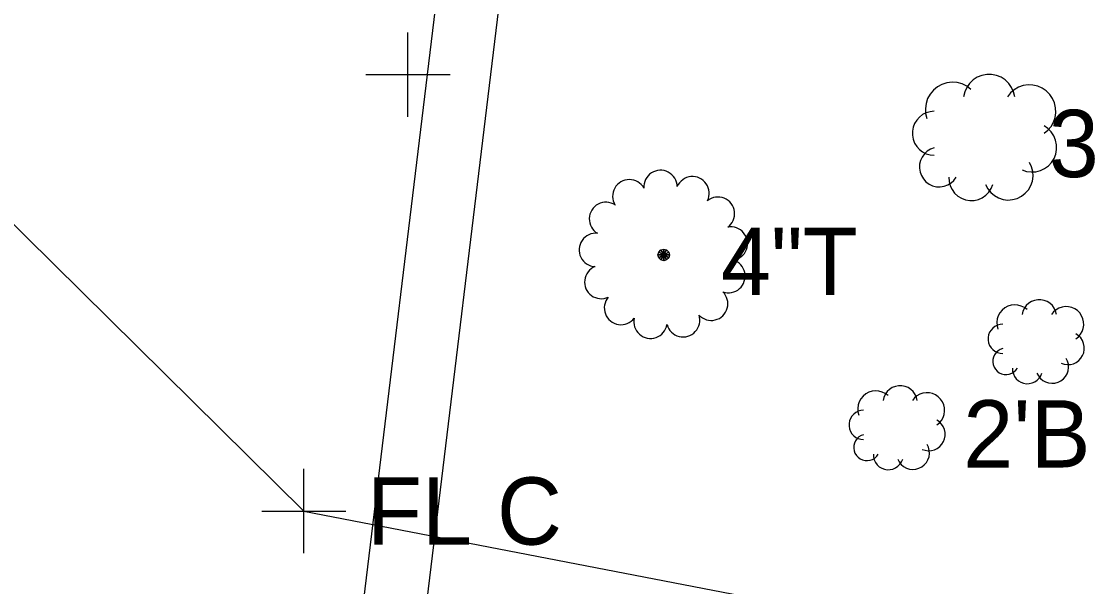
# Model space of a CAD drawing. Extents: x 1363693 to 1365209, y 422201 to 424153.
# Drawn here: x 1364097.78 to 1364123.23, y 423071.76 to 423085.2 of the extents above; entities that cross this region are included whole.
import ezdxf

# ---------------------------------------------------------------- set-up
doc = ezdxf.new("R2010")
doc.units = 0
for name, color, linetype in [('DR_X_Storm_Sewer', 7, 'Continuous'), ('RD_X_Fence', 7, 'Continuous'), ('SV_X_Original_Ground', 7, 'Continuous'), ('SV_X_Shot_Marker', 7, 'Continuous'), ('VG_X_Cells', 7, 'Continuous'), ('VG_X_Text', 7, 'Continuous')]:
    doc.layers.add(name, color=color, linetype=linetype)

msp = doc.modelspace()

# ---------------------------------------------------------------- linework, layer by layer
at = {"layer": 'DR_X_Storm_Sewer'}
for p, q in [((1364115.513, 423150.665), (1364102.268, 423041.317)), ((1364116.999, 423150.458), (1364103.754, 423041.11))]:
    msp.add_line(p, q, dxfattribs=at)
at = {"layer": 'RD_X_Fence'}
for p, q in [((1364089.15, 423088.696), (1364104.502, 423073.553)), ((1364104.502, 423073.553), (1364139.117, 423066.868))]:
    msp.add_line(p, q, dxfattribs=at)
at = {"layer": 'SV_X_Original_Ground'}
for p, q in [((1364106.977, 423082.932), (1364106.977, 423084.932)), ((1364105.977, 423083.932), (1364107.977, 423083.932))]:
    msp.add_line(p, q, dxfattribs=at)
at = {"layer": 'SV_X_Shot_Marker'}
for p, q in [((1364104.502, 423072.553), (1364104.502, 423074.553)), ((1364103.502, 423073.553), (1364105.502, 423073.553))]:
    msp.add_line(p, q, dxfattribs=at)
at = {"layer": 'VG_X_Cells'}
for points in [[(1364121.407, 423083.408), (1364121.38, 423083.522), (1364121.331, 423083.629), (1364121.263, 423083.724), (1364121.179, 423083.805), (1364121.08, 423083.868), (1364120.971, 423083.912), (1364120.856, 423083.934), (1364120.739, 423083.934), (1364120.624, 423083.912), (1364120.515, 423083.868), (1364120.417, 423083.805), (1364120.332, 423083.724), (1364120.264, 423083.629), (1364120.216, 423083.522), (1364120.188, 423083.408)], [(1364120.362, 423083.582), (1364120.264, 423083.656), (1364120.154, 423083.71), (1364120.036, 423083.742), (1364119.914, 423083.751), (1364119.792, 423083.737), (1364119.676, 423083.7), (1364119.568, 423083.642), (1364119.473, 423083.565), (1364119.394, 423083.471), (1364119.334, 423083.364), (1364119.296, 423083.248), (1364119.28, 423083.127), (1364119.287, 423083.004), (1364119.317, 423082.886)], [(1364122.104, 423082.538), (1364122.195, 423082.611), (1364122.27, 423082.7), (1364122.328, 423082.801), (1364122.366, 423082.912), (1364122.383, 423083.027), (1364122.378, 423083.144), (1364122.352, 423083.258), (1364122.305, 423083.364), (1364122.239, 423083.461), (1364122.156, 423083.543), (1364122.06, 423083.609), (1364121.953, 423083.656), (1364121.839, 423083.682), (1364121.723, 423083.687), (1364121.607, 423083.67), (1364121.497, 423083.632), (1364121.396, 423083.574), (1364121.307, 423083.499), (1364121.233, 423083.408)], [(1364119.492, 423083.06), (1364119.395, 423083.051), (1364119.303, 423083.025), (1364119.216, 423082.982), (1364119.14, 423082.924), (1364119.075, 423082.852), (1364119.024, 423082.77), (1364118.989, 423082.68), (1364118.971, 423082.586), (1364118.971, 423082.489), (1364118.989, 423082.395), (1364119.024, 423082.305), (1364119.075, 423082.223), (1364119.14, 423082.151), (1364119.216, 423082.093), (1364119.303, 423082.05), (1364119.395, 423082.024), (1364119.492, 423082.015)], [(1364121.581, 423081.667), (1364121.687, 423081.632), (1364121.797, 423081.617), (1364121.908, 423081.624), (1364122.016, 423081.651), (1364122.116, 423081.699), (1364122.206, 423081.764), (1364122.282, 423081.846), (1364122.341, 423081.94), (1364122.381, 423082.044), (1364122.401, 423082.153), (1364122.399, 423082.264), (1364122.377, 423082.373), (1364122.334, 423082.476), (1364122.273, 423082.569), (1364122.195, 423082.648), (1364122.104, 423082.712)], [(1364119.492, 423082.189), (1364119.405, 423082.157), (1364119.326, 423082.11), (1364119.258, 423082.047), (1364119.204, 423081.973), (1364119.165, 423081.889), (1364119.143, 423081.8), (1364119.139, 423081.707), (1364119.153, 423081.616), (1364119.185, 423081.53), (1364119.233, 423081.451), (1364119.295, 423081.383), (1364119.369, 423081.328), (1364119.453, 423081.289), (1364119.542, 423081.267), (1364119.634, 423081.263), (1364119.726, 423081.277), (1364119.812, 423081.308), (1364119.891, 423081.356), (1364119.959, 423081.418), (1364120.014, 423081.493)], [(1364120.711, 423081.318), (1364120.763, 423081.217), (1364120.834, 423081.128), (1364120.921, 423081.054), (1364121.02, 423080.999), (1364121.128, 423080.964), (1364121.242, 423080.95), (1364121.355, 423080.959), (1364121.465, 423080.989), (1364121.567, 423081.04), (1364121.657, 423081.109), (1364121.732, 423081.195), (1364121.789, 423081.294), (1364121.825, 423081.402), (1364121.841, 423081.514), (1364121.834, 423081.628), (1364121.805, 423081.738), (1364121.756, 423081.841)], [(1364119.84, 423081.493), (1364119.846, 423081.39), (1364119.871, 423081.29), (1364119.915, 423081.197), (1364119.976, 423081.115), (1364120.051, 423081.045), (1364120.139, 423080.991), (1364120.235, 423080.955), (1364120.337, 423080.938), (1364120.439, 423080.941), (1364120.54, 423080.964), (1364120.634, 423081.005), (1364120.718, 423081.063), (1364120.79, 423081.137), (1364120.846, 423081.223), (1364120.885, 423081.318)], [(1364121.7, 423078.345), (1364121.635, 423078.394), (1364121.562, 423078.429), (1364121.483, 423078.451), (1364121.401, 423078.457), (1364121.32, 423078.447), (1364121.242, 423078.423), (1364121.171, 423078.384), (1364121.107, 423078.333), (1364121.055, 423078.27), (1364121.015, 423078.199), (1364120.989, 423078.122), (1364120.979, 423078.041), (1364120.984, 423077.959), (1364121.004, 423077.88)], [(1364122.397, 423078.229), (1364122.378, 423078.304), (1364122.346, 423078.375), (1364122.301, 423078.439), (1364122.244, 423078.493), (1364122.179, 423078.535), (1364122.106, 423078.564), (1364122.03, 423078.579), (1364121.951, 423078.579), (1364121.875, 423078.564), (1364121.802, 423078.535), (1364121.737, 423078.493), (1364121.68, 423078.439), (1364121.635, 423078.375), (1364121.602, 423078.304), (1364121.584, 423078.229)], [(1364122.861, 423077.648), (1364122.922, 423077.697), (1364122.972, 423077.756), (1364123.011, 423077.824), (1364123.036, 423077.898), (1364123.047, 423077.974), (1364123.044, 423078.052), (1364123.026, 423078.128), (1364122.995, 423078.199), (1364122.951, 423078.264), (1364122.896, 423078.319), (1364122.832, 423078.362), (1364122.761, 423078.394), (1364122.685, 423078.411), (1364122.607, 423078.414), (1364122.53, 423078.403), (1364122.457, 423078.378), (1364122.389, 423078.339), (1364122.33, 423078.289), (1364122.281, 423078.229)], [(1364121.12, 423077.996), (1364121.056, 423077.99), (1364120.994, 423077.973), (1364120.936, 423077.944), (1364120.885, 423077.905), (1364120.842, 423077.858), (1364120.808, 423077.803), (1364120.785, 423077.743), (1364120.773, 423077.68), (1364120.773, 423077.616), (1364120.785, 423077.553), (1364120.808, 423077.493), (1364120.842, 423077.438), (1364120.885, 423077.391), (1364120.936, 423077.352), (1364120.994, 423077.323), (1364121.056, 423077.306), (1364121.12, 423077.3)], [(1364122.513, 423077.067), (1364122.583, 423077.044), (1364122.657, 423077.034), (1364122.731, 423077.039), (1364122.803, 423077.057), (1364122.87, 423077.089), (1364122.929, 423077.133), (1364122.98, 423077.187), (1364123.019, 423077.25), (1364123.046, 423077.319), (1364123.059, 423077.392), (1364123.058, 423077.466), (1364123.043, 423077.539), (1364123.015, 423077.607), (1364122.974, 423077.669), (1364122.922, 423077.722), (1364122.861, 423077.764)], [(1364121.12, 423077.416), (1364121.062, 423077.395), (1364121.009, 423077.363), (1364120.964, 423077.321), (1364120.928, 423077.271), (1364120.902, 423077.216), (1364120.887, 423077.156), (1364120.885, 423077.095), (1364120.894, 423077.034), (1364120.915, 423076.976), (1364120.947, 423076.924), (1364120.989, 423076.878), (1364121.038, 423076.842), (1364121.094, 423076.816), (1364121.154, 423076.801), (1364121.215, 423076.798), (1364121.276, 423076.808), (1364121.334, 423076.829), (1364121.386, 423076.86), (1364121.432, 423076.902), (1364121.468, 423076.951)], [(1364121.932, 423076.835), (1364121.967, 423076.768), (1364122.015, 423076.708), (1364122.072, 423076.659), (1364122.139, 423076.622), (1364122.211, 423076.599), (1364122.286, 423076.59), (1364122.362, 423076.595), (1364122.435, 423076.616), (1364122.503, 423076.649), (1364122.563, 423076.696), (1364122.613, 423076.753), (1364122.651, 423076.819), (1364122.676, 423076.891), (1364122.686, 423076.966), (1364122.681, 423077.042), (1364122.662, 423077.115), (1364122.629, 423077.184)], [(1364121.352, 423076.951), (1364121.356, 423076.883), (1364121.373, 423076.817), (1364121.402, 423076.755), (1364121.442, 423076.699), (1364121.493, 423076.653), (1364121.551, 423076.617), (1364121.615, 423076.593), (1364121.683, 423076.582), (1364121.752, 423076.584), (1364121.818, 423076.599), (1364121.881, 423076.626), (1364121.937, 423076.665), (1364121.985, 423076.714), (1364122.023, 423076.772), (1364122.049, 423076.835)], [(1364118.392, 423076.298), (1364118.327, 423076.347), (1364118.254, 423076.382), (1364118.175, 423076.404), (1364118.093, 423076.41), (1364118.012, 423076.4), (1364117.934, 423076.376), (1364117.863, 423076.337), (1364117.799, 423076.286), (1364117.747, 423076.223), (1364117.707, 423076.152), (1364117.681, 423076.075), (1364117.671, 423075.994), (1364117.676, 423075.912), (1364117.696, 423075.833)], [(1364119.089, 423076.182), (1364119.07, 423076.257), (1364119.038, 423076.328), (1364118.993, 423076.392), (1364118.936, 423076.446), (1364118.871, 423076.488), (1364118.798, 423076.517), (1364118.722, 423076.532), (1364118.643, 423076.532), (1364118.567, 423076.517), (1364118.494, 423076.488), (1364118.429, 423076.446), (1364118.372, 423076.392), (1364118.327, 423076.328), (1364118.294, 423076.257), (1364118.276, 423076.182)], [(1364119.553, 423075.601), (1364119.614, 423075.65), (1364119.664, 423075.709), (1364119.703, 423075.777), (1364119.728, 423075.851), (1364119.739, 423075.927), (1364119.736, 423076.005), (1364119.718, 423076.081), (1364119.687, 423076.152), (1364119.643, 423076.217), (1364119.588, 423076.272), (1364119.524, 423076.315), (1364119.453, 423076.347), (1364119.377, 423076.364), (1364119.299, 423076.367), (1364119.222, 423076.356), (1364119.149, 423076.331), (1364119.081, 423076.292), (1364119.022, 423076.242), (1364118.973, 423076.182)], [(1364117.812, 423075.949), (1364117.748, 423075.943), (1364117.686, 423075.926), (1364117.628, 423075.897), (1364117.577, 423075.858), (1364117.534, 423075.811), (1364117.5, 423075.756), (1364117.477, 423075.696), (1364117.465, 423075.633), (1364117.465, 423075.569), (1364117.477, 423075.506), (1364117.5, 423075.446), (1364117.534, 423075.391), (1364117.577, 423075.344), (1364117.628, 423075.305), (1364117.686, 423075.276), (1364117.748, 423075.259), (1364117.812, 423075.253)], [(1364119.205, 423075.02), (1364119.275, 423074.997), (1364119.349, 423074.987), (1364119.423, 423074.992), (1364119.495, 423075.01), (1364119.562, 423075.042), (1364119.621, 423075.086), (1364119.672, 423075.14), (1364119.711, 423075.203), (1364119.738, 423075.272), (1364119.751, 423075.345), (1364119.75, 423075.419), (1364119.735, 423075.492), (1364119.707, 423075.56), (1364119.666, 423075.622), (1364119.614, 423075.675), (1364119.553, 423075.717)], [(1364117.812, 423075.369), (1364117.754, 423075.348), (1364117.701, 423075.316), (1364117.656, 423075.274), (1364117.62, 423075.224), (1364117.594, 423075.169), (1364117.579, 423075.109), (1364117.577, 423075.048), (1364117.586, 423074.987), (1364117.607, 423074.929), (1364117.639, 423074.877), (1364117.681, 423074.831), (1364117.73, 423074.795), (1364117.786, 423074.769), (1364117.846, 423074.754), (1364117.907, 423074.751), (1364117.968, 423074.761), (1364118.026, 423074.782), (1364118.078, 423074.813), (1364118.124, 423074.855), (1364118.16, 423074.904)], [(1364118.624, 423074.788), (1364118.659, 423074.721), (1364118.707, 423074.661), (1364118.764, 423074.612), (1364118.831, 423074.575), (1364118.903, 423074.552), (1364118.978, 423074.543), (1364119.054, 423074.548), (1364119.127, 423074.569), (1364119.195, 423074.602), (1364119.255, 423074.649), (1364119.305, 423074.706), (1364119.343, 423074.772), (1364119.368, 423074.844), (1364119.378, 423074.919), (1364119.373, 423074.995), (1364119.354, 423075.068), (1364119.321, 423075.137)], [(1364118.044, 423074.904), (1364118.048, 423074.836), (1364118.065, 423074.77), (1364118.094, 423074.708), (1364118.134, 423074.652), (1364118.185, 423074.606), (1364118.243, 423074.57), (1364118.307, 423074.546), (1364118.375, 423074.535), (1364118.444, 423074.537), (1364118.51, 423074.552), (1364118.573, 423074.579), (1364118.629, 423074.618), (1364118.677, 423074.667), (1364118.715, 423074.725), (1364118.741, 423074.788)]]:
    msp.add_lwpolyline(points, dxfattribs=at)
for points in [[(1364112.94, 423079.712), (1364113.059, 423079.643), (1364113.059, 423079.643), (1364112.922, 423079.643)], [(1364112.99, 423079.762), (1364113.059, 423079.643), (1364113.059, 423079.643), (1364112.94, 423079.712)], [(1364113.059, 423079.78), (1364113.059, 423079.643), (1364113.059, 423079.643), (1364112.99, 423079.762)], [(1364113.128, 423079.762), (1364113.059, 423079.643), (1364113.059, 423079.643), (1364113.059, 423079.78)], [(1364113.178, 423079.712), (1364113.059, 423079.643), (1364113.059, 423079.643), (1364113.128, 423079.762)], [(1364113.196, 423079.643), (1364113.059, 423079.643), (1364113.059, 423079.643), (1364113.178, 423079.712)], [(1364112.922, 423079.643), (1364113.059, 423079.643), (1364113.059, 423079.643), (1364112.94, 423079.574)], [(1364112.94, 423079.574), (1364113.059, 423079.643), (1364113.059, 423079.643), (1364112.99, 423079.524)], [(1364112.99, 423079.524), (1364113.059, 423079.643), (1364113.059, 423079.643), (1364113.059, 423079.506)], [(1364113.059, 423079.506), (1364113.059, 423079.643), (1364113.059, 423079.643), (1364113.128, 423079.524)], [(1364113.128, 423079.524), (1364113.059, 423079.643), (1364113.059, 423079.643), (1364113.178, 423079.574)], [(1364113.178, 423079.574), (1364113.059, 423079.643), (1364113.059, 423079.643), (1364113.196, 423079.643)]]:
    msp.add_lwpolyline(points, close=True, dxfattribs=at)
for centre, start, end in [((1364112.983, 423081.261), 1.241, 184.1237), ((1364113.744, 423081.111), 333.5487, 156.4314), ((1364112.24, 423081.04), 28.9333, 211.816), ((1364114.347, 423080.624), 305.8564, 128.7391), ((1364111.685, 423080.5), 56.6256, 239.5083), ((1364114.656, 423079.913), 278.1641, 101.0468), ((1364111.444, 423079.763), 84.3179, 267.2006), ((1364114.598, 423079.14), 250.4718, 73.3545), ((1364111.573, 423078.999), 112.0103, 294.8929), ((1364114.188, 423078.482), 222.7795, 45.6622), ((1364112.043, 423078.382), 139.7026, 322.5852), ((1364113.52, 423078.091), 195.0872, 17.9699), ((1364112.745, 423078.054), 167.3949, 350.2776)]:
    msp.add_arc(centre, 0.397, start, end, dxfattribs=at)

# ---------------------------------------------------------------- texts
at = {"layer": 'SV_X_Shot_Marker'}
msp.add_text('FL C', height=1.6, dxfattribs=at).set_placement((1364106.002, 423072.753))
at = {"layer": 'VG_X_Text'}
for s, p in [("3'B", (1364122.215, 423081.494)), ('4"T', (1364114.416, 423078.691)), ("2'B", (1364120.182, 423074.588))]:
    msp.add_text(s, height=1.6, dxfattribs=at).set_placement(p)

doc.saveas('drawing.dxf')
